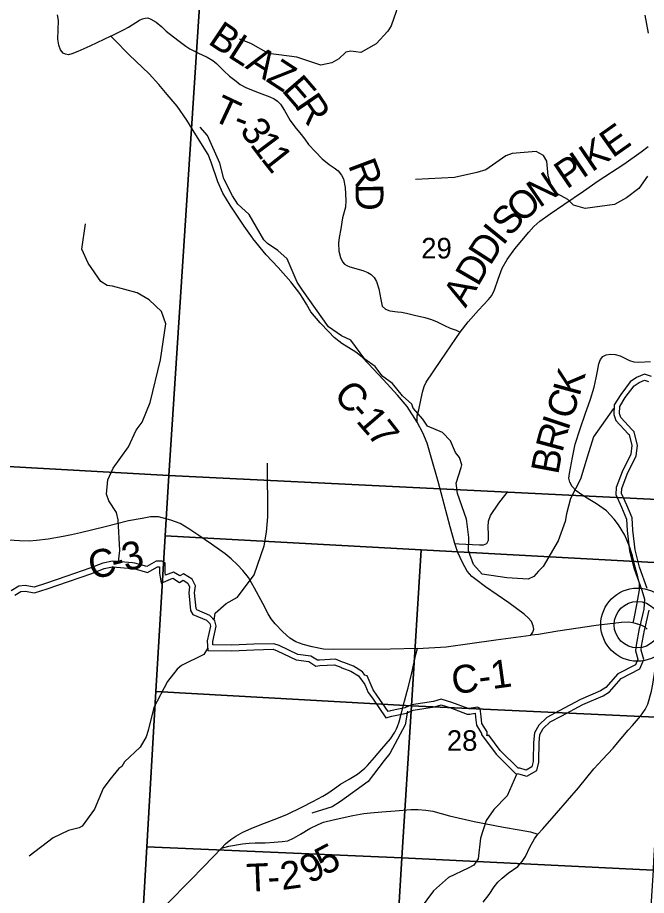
# Model space of a CAD drawing. Extents: x 1878108 to 2183446, y 146837 to 508383.
# Drawn here: x 2052043 to 2058800, y 325046 to 334476 of the extents above; entities that cross this region are included whole.
import ezdxf

# ---------------------------------------------------------------- set-up
doc = ezdxf.new("R2010")
doc.units = 0
for name, color, linetype in [('GM_X_County_Road', 7, 'Continuous'), ('GM_X_County_Road_Text', 7, 'Continuous'), ('GM_X_Minor_River', 7, 'Continuous'), ('GM_X_Section', 7, 'Continuous'), ('GM_X_Section_Text', 7, 'Continuous'), ('GM_X_Township_Road', 7, 'Continuous'), ('GM_X_Township_Road_Text', 7, 'Continuous'), ('GM_X_Unincorporated', 7, 'Continuous'), ('GM_X_Unincorporated_Location', 7, 'Continuous')]:
    doc.layers.add(name, color=color, linetype=linetype)

msp = doc.modelspace()

# ---------------------------------------------------------------- linework, layer by layer
at = {"layer": 'GM_X_County_Road'}
for points in [[(2053045.7, 334277.1), (2052819.8, 334167.1), (2052692.3, 334110.9), (2052627.3, 334085.9), (2052591.1, 334075.9), (2052559.8, 334082.1), (2052533.6, 334094.6), (2052506.1, 334129.6), (2052486.1, 334180.9), (2052477.3, 334242.1), (2052482.3, 334443.4), (2052471.1, 334503.4)], [(2054566.4, 332110.4), (2054476.8, 332234.3), (2054329, 332461.6), (2054249.5, 332587.9), (2054194.3, 332711.4), (2054122.3, 332920.9), (2054090.5, 333003.2), (2053959.6, 333216.4), (2053862.3, 333374.5), (2053758.5, 333523.2), (2053651.8, 333650.4), (2053560.2, 333756.1), (2053456.4, 333872.1), (2053244, 334074.1), (2053081.3, 334240.6), (2053045.7, 334277.1)], [(2056339.7, 327699.8), (2056648.3, 327718), (2057181.6, 327792.9), (2057557.2, 327840.5), (2057581, 327873.4), (2057590.1, 327906.3), (2057584.4, 327941.5), (2057565.1, 327986.9), (2057529.9, 328026.6), (2057487.9, 328068.6), (2057322.3, 328190), (2057070.4, 328361.3), (2056967.2, 328438.5), (2056924.6, 328473.2), (2056874.2, 328529.4), (2056823.8, 328623), (2056773.4, 328729.5), (2056741.7, 328826), (2056692.7, 329004.6), (2056563.1, 329491.4), (2056488.2, 329752.1), (2056445, 329904.7), (2056396.1, 330015.6), (2056338.4, 330130.9), (2056337, 330197.1), (2056354.3, 330263.4), (2056394.6, 330453.5), (2056413.3, 330512.5), (2056433.5, 330560), (2056590.5, 330793.4), (2056751.8, 331028.1), (2056797.9, 331095.8), (2056884.3, 331206.7), (2056996.6, 331333.4), (2057104.6, 331448.6), (2057139.2, 331491.9), (2057166.6, 331549.5), (2057205.4, 331664.7), (2057248.7, 331785.7), (2057302.1, 331877.9), (2057386.9, 331990.2), (2057538.1, 332171.6), (2057591.4, 332232.1), (2057654.8, 332289.7), (2057765.7, 332367.5), (2057912.6, 332466.9), (2058124.3, 332610.9), (2058282.7, 332721.8), (2058556.4, 332901.8), (2058743.6, 333034.3), (2058817, 333091.9)], [(2056338.4, 330130.9), (2056230.4, 330297.9), (2056125.3, 330420.3), (2055975.5, 330583.1), (2055809.9, 330760.2), (2055745.1, 330827.9), (2055677.8, 330880), (2055529, 330976.3), (2055445.5, 331039.6), (2055386, 331101.6), (2055296.2, 331198), (2055196.1, 331314.9), (2055147.4, 331396.3), (2055110, 331462.7), (2055077.3, 331512.2), (2054978.1, 331638.5), (2054842.8, 331791.9), (2054714.4, 331928.5), (2054572.2, 332102.4), (2054566.4, 332110.4)], [(2056339.7, 327699.8), (2056051.5, 327691.7), (2055435, 327686.7), (2055328.9, 327692.7), (2055209.8, 327714.7), (2055110.7, 327741.7), (2055034.7, 327771.7), (2054967.6, 327808.8), (2054894.6, 327877.8), (2054812.5, 327963.9), (2054769.5, 328018.9), (2054737.5, 328070), (2054677.4, 328183.1), (2054587.3, 328346.2), (2054525.3, 328460.3), (2054464.2, 328536.3), (2054407.2, 328598.4), (2054339.1, 328663.4), (2054272.1, 328715.5), (2054126, 328820.5), (2053991.9, 328912.6), (2053883.4, 328985), (2053788.7, 329039.7), (2053689.6, 329076.7), (2053558.5, 329111.8), (2053470.5, 329111.8), (2053382.4, 329095.8), (2053236.3, 329069.7), (2052985.1, 329005.7), (2052720.9, 328941.6), (2052622.8, 328918.6), (2052534.8, 328901.6), (2052372.6, 328874.6), (2052245.5, 328857.6), (2052172.5, 328852.6), (2052062.4, 328853.6), (2051891.3, 328864.6)], [(2058806.4, 327907.5), (2058788.2, 327929), (2058745.1, 327948.3), (2058656.6, 327975.6), (2058603.3, 327982.4), (2058530.7, 327979), (2058258.4, 327943.8), (2057848.8, 327883.6), (2057641.1, 327849.6), (2057557.2, 327840.5)], [(2056229.4, 327238.8), (2056239.9, 327276.6), (2056278.4, 327436.6), (2056323.8, 327634), (2056339.7, 327699.8)], [(2056113, 326834.2), (2056125.3, 326860.2), (2056142.3, 326910.1), (2056167.2, 327006.6), (2056200.2, 327132.5), (2056229.4, 327238.8)], [(2054233.8, 325553.1), (2054278.1, 325598.5), (2054335.7, 325647.7), (2054388.2, 325682.5), (2054463, 325724.5), (2054554.9, 325766.4), (2054669.5, 325811.8), (2054829.7, 325871.7), (2054944.1, 325920.7), (2055097.3, 325994.5), (2055215.3, 326053.5), (2055323.1, 326111.4), (2055375.3, 326145.4), (2055447.9, 326194.2), (2055514.8, 326239.6), (2055607.9, 326295.2), (2055695.2, 326348.5), (2055773.5, 326413.2), (2055804.2, 326441.5), (2055879.1, 326526.6), (2055957.3, 326621.9), (2056049.2, 326727.5), (2056096.9, 326800.1), (2056113, 326834.2)], [(2053652.4, 324954.3), (2053898.8, 325205.2), (2054043.4, 325357), (2054233.8, 325553.1)]]:
    msp.add_lwpolyline(points, dxfattribs=at)
at = {"layer": 'GM_X_Minor_River'}
for points in [[(2056270.6, 335248.3), (2056110.9, 334540.6), (2056056.7, 334385.5), (2056021.3, 334331), (2055896.7, 334195.2), (2055731.5, 334101), (2055625.2, 334113.8), (2055571.2, 334103.2), (2055496, 334034.1), (2055418.4, 333989.1), (2055302.5, 333965.7), (2055045, 334049), (2054738, 334089.5), (2054550.4, 334197.6), (2054429.6, 334242.4)], [(2058823.8, 334309.2), (2058784.9, 334501.4)], [(2058445.5, 330278.2), (2058231.9, 329971.9), (2058162.8, 329753.3), (2058091.7, 329518.7), (2057984.7, 329308.3), (2057939.9, 329143.8), (2057927.6, 329061.6), (2057852.6, 328855), (2057689.2, 328580.7), (2057640.9, 328528.7), (2057588.6, 328472.7), (2057528.4, 328444.8), (2057300.1, 328455.9), (2057033.8, 328497.2), (2056942.1, 328602), (2056886.7, 328748.9), (2056893.3, 328891.5), (2056872, 329062.2), (2056866.1, 329088.4), (2056771.1, 329363.9), (2056757.5, 329474.4), (2056810.3, 329642.9), (2056816.4, 329671), (2056790.7, 329749.4), (2056748.9, 329803.8), (2056695.4, 329930.5), (2056609.6, 330019.3), (2056449.6, 330088.3), (2056397.9, 330160.8), (2056294.2, 330281.8), (2056278.4, 330324), (2056180.6, 330412.8), (2056071, 330545.8), (2055967.1, 330620.6), (2055947.2, 330646.8), (2055885.5, 330729.4), (2055773.6, 330806.2), (2055622.3, 331011.7), (2055524.3, 331058.4), (2055384.5, 331153.4), (2055103.7, 331546.2), (2055046, 331634.8), (2054938.9, 331884.3), (2054839.1, 331975.1), (2054727.2, 332050), (2054689.3, 332088.3), (2054530.2, 332360.1), (2054408.5, 332473.1), (2054352.8, 332561.7), (2054259.4, 332742.9), (2054218.1, 332911.7), (2054085.1, 333209.5), (2054005.3, 333298.2)], [(2058812.8, 332773.1), (2058718.3, 332639.6), (2058585.3, 332537.8), (2058455.9, 332468.1), (2058141.9, 332424.4), (2058015.2, 332461), (2057954.4, 332520.5), (2057883.8, 332561.8), (2057823.3, 332593.1), (2057776.3, 332672.8), (2057743, 332774.7), (2057731, 332933), (2057694.3, 332992.7), (2057615.6, 333037.9), (2057357.4, 333016.9), (2057289.6, 332990), (2057075.1, 332841.1), (2056979.3, 332810), (2056739.5, 332759), (2056319, 332738.1)], [(2053128.6, 328630), (2053143.9, 328752.3), (2053123.8, 329081), (2053104.9, 329159), (2053023.2, 329284.4), (2053000.3, 329356.4), (2053014.5, 329509), (2053071, 329636), (2053236.5, 329866.5), (2053316.5, 330044), (2053381.6, 330131), (2053469.2, 330340.5), (2053579.8, 330799.1), (2053637.2, 331186.8), (2053589.5, 331318.7), (2053457.8, 331445.5), (2053326.7, 331518.2), (2053063.4, 331589.4), (2053005.2, 331598.7), (2052938.5, 331642.1), (2052801.9, 331837), (2052734, 331988.7), (2052772.7, 332259.9)], [(2058856, 330620), (2058778, 330645.6), (2058692.3, 330609.1), (2058626.6, 330562.7), (2058523.4, 330427.9), (2058454.1, 330315.3), (2058450.6, 330213.1), (2058470.9, 330149.1), (2058605.4, 330005.5), (2058615.4, 329995.5), (2058644, 329877.4), (2058632.4, 329787.1), (2058539.5, 329596.3), (2058476.4, 329427.6), (2058472.8, 329353.5), (2058533.4, 329215.5), (2058585.9, 329089.5), (2058594.6, 328965.3), (2058619.6, 328749), (2058668.5, 328552.8), (2058751.5, 328324.7), (2058779.9, 328226.7), (2058770.5, 328120.4), (2058725.5, 327923.8), (2058721.6, 327911.7), (2058688.5, 327733.2), (2058682.8, 327675), (2058709.2, 327583), (2058683.6, 327522.7), (2058492.3, 327425.6), (2058363.2, 327278.6), (2058307.5, 327244.3), (2058090.3, 327151), (2057863.2, 327029.6), (2057729.7, 326958.8), (2057642.3, 326876.2), (2057596.8, 326793.8), (2057587.3, 326689.5), (2057584.3, 326495.1), (2057584.3, 326485.1), (2057570.6, 326428.9), (2057506.9, 326392.5), (2057438.9, 326412.2), (2057420.9, 326414.1), (2057230.2, 326601.5), (2057107.6, 326767.3), (2057085.7, 326759.1), (2057087.6, 326775.2), (2057087.5, 326803.2), (2057033.1, 326893.2), (2057024.7, 326969.3), (2057014.3, 327055.4), (2056984.3, 327067.3), (2056896.5, 327054.8), (2056884.5, 327054.8), (2056708.4, 327120), (2056596.4, 327155.5), (2056510.7, 327129), (2056275.2, 327093.8), (2056203.4, 327061.4), (2056051.8, 327028.6), (2056025.9, 327022.4), (2055905.2, 327198.2), (2055862.9, 327256.1), (2055798.3, 327404.1), (2055774.3, 327412), (2055748.2, 327447.9), (2055652, 327509.6), (2055547.9, 327549.2), (2055535.9, 327553.1)], [(2058808.6, 328343.4), (2058725.9, 328570.4), (2058678.7, 328759.7), (2058654.3, 328970.8), (2058645.1, 329103.5), (2058588.6, 329239.1), (2058533.4, 329364.7), (2058535.9, 329415.4), (2058594.7, 329572.6), (2058690.7, 329769.8), (2058704.9, 329880.8), (2058669.7, 330026.1), (2058648.4, 330047.3), (2058523.9, 330180.2), (2058510.9, 330221.4), (2058513.5, 330297.4), (2058572.9, 330393.9), (2058668.7, 330519), (2058721.7, 330556.4), (2058780.7, 330581.6), (2058823.8, 330567.4)], [(2054141.6, 328019.2), (2054154.7, 328001.9), (2054167.8, 328078.2), (2054284.7, 328181.9), (2054406.1, 328249.5), (2054585.5, 328488.2), (2054693.9, 328802.3), (2054716.2, 328949), (2054732.2, 329113.7), (2054729.2, 329689.3)], [(2055535.9, 327553.1), (2055457.9, 327582.8), (2055288.2, 327573.9), (2055264.2, 327571.8), (2055194.1, 327617.5), (2055054.2, 327634.9), (2054854, 327730.1), (2054798, 327749.9), (2054580.3, 327744.8), (2054344.7, 327733.6), (2054143, 327736.6), (2054140.8, 327774.7), (2054175.9, 327937.2), (2054163.7, 327997.3), (2054107.5, 328053.1), (2053969.4, 328112.6), (2053961.3, 328126.5), (2053944.5, 328294.8), (2053954.1, 328373), (2053919.8, 328443), (2053825.6, 328500.7), (2053785.8, 328478.4), (2053717.7, 328520.2), (2053634, 328485.7), (2053629.8, 328513.7), (2053629.3, 328618), (2053595.3, 328635.8), (2053531.3, 328635.5), (2053431.8, 328578.9), (2053303.8, 328616.4), (2053279.8, 328618.2), (2053062, 328635.2), (2052958.2, 328616.7), (2052818.7, 328559.9), (2052571.5, 328474.5), (2052342.2, 328395.2), (2052220.5, 328358.5), (2052126.6, 328374.1), (2052058.7, 328367.8), (2051975, 328319.2)], [(2052014, 328272.5), (2052077.4, 328309.2), (2052124.4, 328313.6), (2052224.5, 328297), (2052360.6, 328338.1), (2052591, 328417.8), (2052839.8, 328503.7), (2052975, 328558.7), (2053065, 328574.8), (2053275.1, 328558.4), (2053292.9, 328557), (2053439.3, 328514.2), (2053547.3, 328575.6), (2053569.5, 328575.7), (2053569.8, 328509.2), (2053585.8, 328401), (2053712.3, 328453.1), (2053784.4, 328408.9), (2053824.2, 328431.2), (2053873.6, 328400.9), (2053892.3, 328362.6), (2053884.1, 328295.5), (2053902.9, 328107.7), (2053927.3, 328065.3), (2054073.3, 328002.5), (2054108.5, 327967.5), (2054114.6, 327937.6), (2054080.4, 327779.4), (2054086.3, 327677.5), (2054345.7, 327673.6), (2054582.4, 327684.8), (2054788.4, 327689.6), (2054831.1, 327674.6), (2055037.2, 327576.5), (2055173, 327559.7), (2055248.8, 327510.2), (2055292.4, 327514.1), (2055448.4, 327522.2), (2055516.1, 327496.5)], [(2055516.1, 327496.5), (2055527.9, 327492.6), (2055624.9, 327455.7), (2055706.3, 327403.5), (2055773.4, 327311.2), (2055810.6, 327226), (2055856.2, 327163.5), (2055999.7, 326954.5), (2056065.1, 326970), (2056222.3, 327004.1), (2056292.3, 327035.7), (2056524, 327070.4), (2056596.2, 327092.7), (2056688.9, 327063.2), (2056873.9, 326994.7), (2056900.9, 326994.8), (2056960.2, 327003.3), (2056965.1, 326962.4), (2056974.9, 326873.4), (2057027.5, 326786.4), (2057027.6, 326778.6), (2057027.2, 326775.1), (2057184.8, 326562), (2057393.7, 326356.6), (2057427.3, 326353.1), (2057514.6, 326327.8), (2057622.8, 326389.6), (2057644.3, 326478), (2057644.2, 326494.8), (2057647.2, 326686.3), (2057655.4, 326775.8), (2057690.3, 326839), (2057765, 326909.6), (2057891.4, 326976.6), (2058116.3, 327096.8), (2058335.2, 327190.9), (2058402.4, 327232.2), (2058529.8, 327377.3), (2058730.2, 327479.1), (2058772.8, 327579.1), (2058743.6, 327680.6), (2058748, 327724.8), (2058779.9, 327896.9), (2058783.4, 327907.7), (2058829.9, 328111)], [(2054084, 327697.1), (2054045.6, 327633), (2053804.8, 327515.6), (2053756.5, 327477.7), (2053653.8, 327345.6), (2053506.4, 327065.1), (2053447.3, 326818.3), (2053424.9, 326748.2), (2053360.4, 326638), (2053191.5, 326482.1), (2053163.2, 326430), (2053131.1, 326410.1), (2053036.4, 326292), (2052963.9, 326194), (2052870.8, 325971.5), (2052737.8, 325789.3), (2052705.7, 325773.4), (2052589.4, 325743.8), (2052424.8, 325666.2), (2052167.6, 325466.6)], [(2056234.5, 327026.7), (2056207.8, 326880.2), (2056044.2, 326569.7), (2055983.8, 326495.7), (2055810.6, 326271.5), (2055511.3, 326054), (2055424.9, 325998.1), (2055206.3, 325928.8)], [(2057405.4, 326346.8), (2057304.2, 326114.3), (2057161.4, 325970.3), (2057078.8, 325850.2), (2057015.9, 325661.7), (2056990.9, 325438.9), (2056944.6, 325370.8), (2056884.3, 325338.9), (2056673.6, 325237.5), (2056512.8, 325095.6), (2056369.7, 324903.4)]]:
    msp.add_lwpolyline(points, dxfattribs=at)
at = {"layer": 'GM_X_Section'}
for points in [[(2054013.5, 334822), (2053667.7, 329555.5), (2048217.3, 329862.6), (2048561, 335139.1)], [(2054013.5, 334822), (2059379.9, 334594.7), (2059359.2, 334147.8), (2059338.6, 333704.8), (2059318.1, 333260.5), (2059297.7, 332821.6), (2059280, 332439), (2059258.2, 331968), (2059237.5, 331520.9), (2059218.5, 331111.7), (2059199.6, 330704.8), (2059179.3, 330265.7), (2059160, 329849.8), (2059138.7, 329390.8), (2059134, 329288.4), (2053667.7, 329555.5)], [(2053667.7, 329555.5), (2053629.4, 328907.5), (2053530.7, 327234.9), (2053432.3, 325567.8), (2053355.9, 324273.1), (2047851.5, 324568.1), (2048217.3, 329862.6)], [(2059134, 329288.4), (2059092.8, 328791.3), (2059081.4, 328612.2), (2056381.3, 328758.4), (2053629.4, 328907.5), (2053667.7, 329555.5)], [(2056381.3, 328758.4), (2056276, 327082.6), (2053530.7, 327234.9), (2053629.4, 328907.5)], [(2059081.4, 328612.2), (2059039, 327949.1), (2058985.4, 327109.6), (2058975.7, 326957.6), (2056276, 327082.6), (2056381.3, 328758.4)], [(2056276, 327082.6), (2056173.4, 325449.1), (2053432.3, 325567.8), (2053530.7, 327234.9)], [(2058975.7, 326957.6), (2058930.7, 326252.6), (2058877.5, 325419.7), (2058870.9, 325317.3), (2056173.4, 325449.1), (2056276, 327082.6)], [(2056173.4, 325449.1), (2056092.1, 324137.5), (2053355.1, 324259.7), (2053355.9, 324273.1), (2053432.3, 325567.8)], [(2058870.9, 325317.3), (2058824.7, 324593.8), (2058787.9, 324017.1), (2056092.1, 324137.5), (2056173.4, 325449.1)]]:
    msp.add_lwpolyline(points, close=True, dxfattribs=at)
at = {"layer": 'GM_X_Township_Road'}
for points in [[(2053045.7, 334277.1), (2053111.2, 334309.8), (2053180.4, 334344.5), (2053236.5, 334373.5), (2053354.4, 334448.3), (2053384.3, 334463.2), (2053415.2, 334470.7), (2053441.4, 334471.7), (2053475.1, 334459.5), (2053531.2, 334427.7), (2053592.3, 334375.6), (2053640.5, 334329.7), (2053764.9, 334231.8), (2053851.1, 334168.6), (2053894.1, 334140.6), (2053979.2, 334096.6), (2054079.3, 334050.8), (2054142, 334016.2), (2054181.2, 333981.5), (2054257.9, 333903.9), (2054321.5, 333845), (2054390.8, 333791.7), (2054436.7, 333758.5), (2054494.6, 333724.3), (2054611.5, 333676.6), (2054755.5, 333624.2), (2054798.6, 333602.7), (2054836.9, 333577.5), (2054869.6, 333543.8), (2054910.8, 333477.4), (2054972.5, 333370.8), (2054999.7, 333329.6), (2055038, 333284.7), (2055076.4, 333238.9), (2055129.7, 333170.6), (2055170.8, 333113.5), (2055243.8, 333034), (2055317.7, 332959.2), (2055390.6, 332898.4), (2055444.9, 332861.9), (2055487, 332828.3), (2055523.4, 332784.3), (2055545.9, 332744.1), (2055564.6, 332650.6), (2055572.1, 332510.3), (2055566.5, 332439.2), (2055534.7, 332326), (2055515, 332207.2), (2055500.1, 332112.7), (2055490.7, 332051), (2055496.3, 331966.8), (2055513.2, 331897.6), (2055532.8, 331853.6), (2055554.3, 331828.4), (2055580.5, 331813.4), (2055615.1, 331799.4), (2055753.5, 331760.1), (2055805.9, 331735.8), (2055843.3, 331714.3), (2055875.1, 331683.4), (2055901.3, 331639.5), (2055925.1, 331562.4), (2055945.3, 331448.6), (2055961.1, 331375.2), (2055997.1, 331342.1), (2056044.6, 331324.8), (2056123.9, 331314.7), (2056169.9, 331310.4), (2056221.8, 331301.7), (2056308.2, 331278.7), (2056419.1, 331254.2), (2056491.1, 331232.6), (2056553, 331206.7), (2056630.8, 331166.4), (2056692.7, 331139), (2056756.1, 331118.8), (2056797.9, 331095.8)], [(2058656.6, 327975.6), (2058668, 328019.8), (2058697.5, 328168.4), (2058725.8, 328329.6), (2058727, 328396.5), (2058708.8, 328468), (2058678.2, 328573.5), (2058648.7, 328692.6), (2058618, 328793.6), (2058567, 328917.3), (2058501.2, 329028.5), (2058452.4, 329087.5), (2058369.6, 329176), (2058265.2, 329250.9), (2058190.3, 329294), (2058106.3, 329350.7), (2058046.2, 329393.8), (2058000.8, 329440.4), (2057978.1, 329484.6), (2057967.9, 329527.7), (2057972.4, 329578.8), (2058005.3, 329751.2), (2058036, 329893.1), (2058089.2, 330057.6), (2058142.8, 330214.2), (2058200.5, 330376.8), (2058237.9, 330504.6), (2058259.5, 330604.5), (2058274.2, 330677.1), (2058287.9, 330756.5), (2058307.1, 330803), (2058332.1, 330835.9), (2058368.4, 330854.1), (2058414.9, 330860.9), (2058464.9, 330857.5), (2058519.3, 330842.7), (2058560.2, 330822.3), (2058619.2, 330791.7), (2058665.7, 330779.2), (2058719, 330775.8), (2058845, 330781.5)], [(2056741.7, 328826), (2056783.5, 328823.2), (2057005.3, 328813.1), (2057051.3, 328813.1), (2057084.5, 328824.6), (2057103.2, 328863.5), (2057104.6, 328922.5), (2057098.9, 329004.6), (2057104.6, 329066.6), (2057126.2, 329127), (2057214.1, 329258.1), (2057265.9, 329325.8), (2057309.1, 329379.1)], [(2057633.7, 325705.2), (2057687.8, 325761.6), (2057835, 325929.4), (2058068.8, 326201.7), (2058233.8, 326404.8), (2058328.8, 326507.1), (2058444.3, 326628.1), (2058489.7, 326684.5), (2058602.5, 326822), (2058649.3, 326872.9), (2058737.3, 326973.3), (2058788.2, 327042.1), (2058814.3, 327101.3), (2058854.5, 327238.7), (2058870.4, 327315), (2058892.7, 327476.8), (2058903.7, 327511.1)], [(2054233.8, 325553.1), (2054313.3, 325574.7), (2054458.5, 325598.5), (2054531.1, 325607.6), (2054594.7, 325612.1), (2054704.7, 325612.1), (2054801.2, 325616.7), (2054886.3, 325624.6), (2054946.4, 325633.7), (2055006.5, 325660.9), (2055082.5, 325704), (2055184.7, 325765.3), (2055274.3, 325808.4), (2055329.9, 325833.4), (2055433.1, 325858.3), (2055644.2, 325904.9), (2055762.2, 325926.4), (2055835.9, 325934.4), (2055957.3, 325943.4), (2056101.4, 325955.9), (2056269.4, 325969.5), (2056348.8, 325970.7), (2056430.5, 325961.6), (2056505.4, 325950.2), (2056685.8, 325902.6), (2056950.6, 325841.3), (2057264.4, 325780.1), (2057432.4, 325751.7), (2057553, 325728.6), (2057633.7, 325705.2)], [(2057046.8, 324974.8), (2057108.7, 325057.3), (2057162.4, 325138.5), (2057205, 325189.4), (2057249, 325230.6), (2057313.7, 325285.7), (2057416.8, 325357.2), (2057463.6, 325409.4), (2057499.4, 325463.1), (2057548.9, 325564.9), (2057595.7, 325654.3), (2057633.7, 325705.2)]]:
    msp.add_lwpolyline(points, dxfattribs=at)
at = {"layer": 'GM_X_Unincorporated'}
for radius in [392.8, 249]:
    msp.add_circle((2058702.6, 327954.4), radius, dxfattribs=at)
at = {"layer": 'GM_X_Unincorporated_Location'}
msp.add_line((2058702.6, 327954.4), (2058702.6, 327954.4), dxfattribs=at)

# ---------------------------------------------------------------- texts
at = {"layer": 'GM_X_County_Road_Text'}
for s, rotation, p in [('E', 35.20803, (2058435.8, 332961.3)), ('K', 34.24994, (2058213, 332809.6)), ('P', 34.16665, (2057943.2, 332626.5)), ('I', 34.16684, (2058110.7, 332740.2)), ('N', 34.33667, (2057648.9, 332425.9)), ('O', 41.46624, (2057458.9, 332257.1)), ('S', 49.46621, (2057335.1, 332111.2)), ('I', 50.97202, (2057258.9, 332017)), ('D', 57.24048, (2057121.1, 331802.1)), ('D', 59.74094, (2056989.9, 331577)), ('A', 59.79469, (2056857.1, 331348.9)), ('C', 311.80793, (2055426.7, 330413.9)), ('-', 311.57585, (2055590.8, 330230.5)), ('1', 310.74241, (2055671.8, 330139.2)), ('7', 307.83163, (2055789.9, 330002.3)), ('3', 13.48845, (2053203.2, 328525.3)), ('C', 14.25586, (2052845.9, 328434.8)), ('-', 14.14795, (2053084.6, 328495.4)), ('C-1', 7.80559, (2056726.3, 327204.7))]:
    msp.add_text(s, height=300, rotation=rotation, dxfattribs=at).set_placement(p)
at = {"layer": 'GM_X_Section_Text'}
for s, p in [('29', (2056380.5, 331888.2)), ('28', (2056655.5, 326599.4))]:
    msp.add_text(s, height=221, rotation=0.00001, dxfattribs=at).set_placement(p)
at = {"layer": 'GM_X_Township_Road_Text'}
for s, rotation, p in [('B', 326.09776, (2054077.9, 334202.7)), ('L', 327.50155, (2054289.1, 334060.8)), ('A', 327.62523, (2054479, 333939.9)), ('Z', 326.9411, (2054701.2, 333799)), ('E', 310.86905, (2054872.5, 333691.2)), ('T', 334.88453, (2054118, 333382.5)), ('R', 304.29304, (2055013.8, 333528.7)), ('-', 339.36154, (2054344.4, 333277.5)), ('3', 306.19697, (2054422.6, 333261.8)), ('1', 306.90676, (2054533.3, 333110.6)), ('1', 308.32115, (2054648.3, 332957.6)), ('R', 290.60767, (2055592.2, 332891.3)), ('D', 270.96177, (2055673.8, 332687.3)), ('K', 74.87266, (2058080.9, 330397.6)), ('C', 71.47618, (2057997, 330145.4)), ('I', 71.64156, (2057958.2, 330028.7)), ('R', 74.98963, (2057895.7, 329795.1)), ('B', 79.38969, (2057851.7, 329558.9)), ('5', 27.77769, (2055341.9, 325253.6)), ('9', 28.72591, (2055181, 325165.4)), ('T', 2.43501, (2054507.3, 325084.5)), ('2', 7.74301, (2054884.7, 325103.2)), ('-', 3.06543, (2054735.1, 325094.2))]:
    msp.add_text(s, height=300, rotation=rotation, dxfattribs=at).set_placement(p)

doc.saveas('drawing.dxf')
